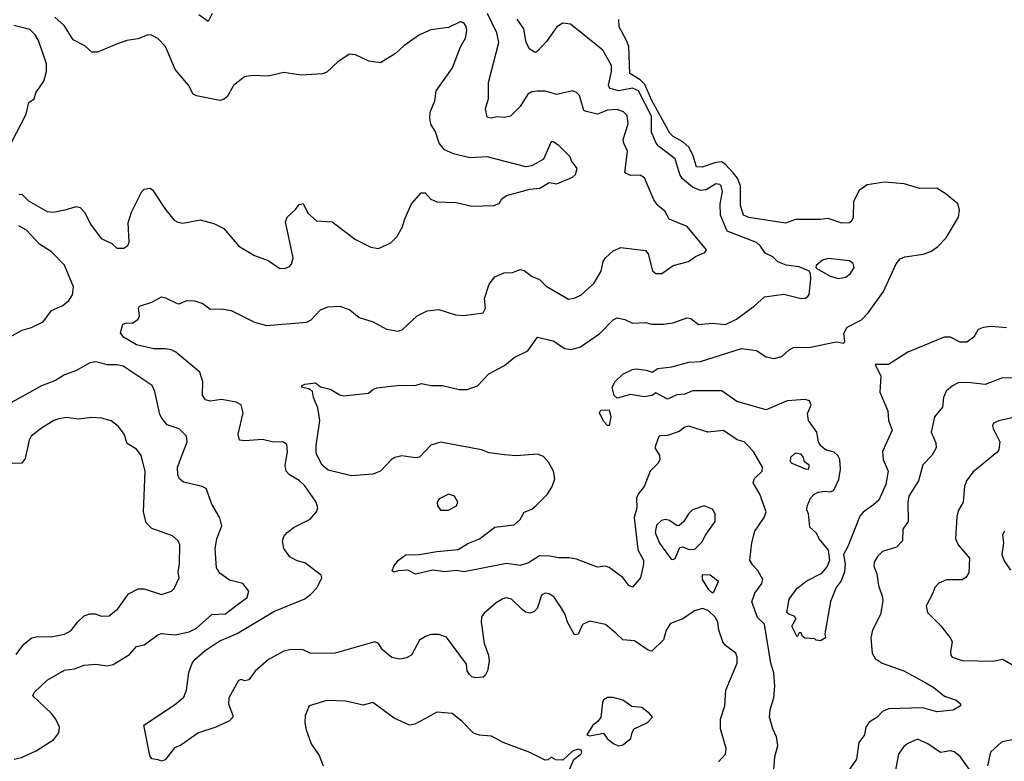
# Model space of a CAD drawing. Extents: x 2133489 to 2292442, y 756223 to 916462.
# Tile 448 of 463: x 2258173 to 2263253, y 893578 to 897402. Entities that reach past the tile are written whole.
import ezdxf

# ---------------------------------------------------------------- set-up
doc = ezdxf.new("R2010")
doc.units = 0

msp = doc.modelspace()

# ---------------------------------------------------------------- linework, layer by layer
at = {"layer": '0CON20XD'}
for points in [[(2258168, 896502), (2258185, 896500.8), (2258219.1, 896469.1), (2258315, 896414.2), (2258345, 896410.8), (2258415, 896424.4), (2258465, 896440), (2258485, 896434), (2258508.9, 896408.9), (2258537.9, 896347.9), (2258594, 896275), (2258648.2, 896248.2), (2258675, 896224), (2258710, 896225), (2258731.2, 896238.8), (2258738, 896255), (2258733.1, 896355), (2258750.6, 896409.4), (2258803.2, 896516.8), (2258815, 896528.8), (2258845, 896533.8), (2258858.8, 896525), (2258925, 896423.3), (2258969.5, 896369.5), (2258988.3, 896358.3), (2259015, 896353.3), (2259105, 896371.2), (2259175, 896352), (2259226.2, 896325), (2259304.2, 896234.2), (2259385, 896186.7), (2259455, 896160), (2259515, 896120), (2259545, 896121.2), (2259565, 896130), (2259575, 896142.5), (2259584, 896175), (2259545, 896360), (2259553.3, 896385), (2259596.3, 896423.7), (2259615, 896450), (2259635, 896454), (2259660, 896405), (2259705, 896365.8), (2259785, 896360.8), (2259905, 896268.8), (2259985, 896228.8), (2260025, 896222.5), (2260088.3, 896251.7), (2260118, 896282), (2260147.8, 896335), (2260159.4, 896375), (2260195, 896453.3), (2260245, 896508.8), (2260265, 896508.8), (2260295, 896476.2), (2260325, 896462.5), (2260425, 896460), (2260505, 896440.8), (2260620, 896445), (2260647.5, 896455), (2260660.7, 896479.3), (2260684.3, 896495.7), (2260805, 896528.8), (2260856.8, 896533.2), (2260905, 896562.5), (2260945, 896556.7), (2261025, 896590), (2261041.2, 896605), (2261050, 896635), (2261020, 896675), (2261013.8, 896695), (2260984.3, 896724.3), (2260955, 896753.3), (2260925, 896772.5), (2260915, 896772.5), (2260875, 896682.5), (2260815, 896648.8), (2260785, 896643.8), (2260585, 896695.6), (2260495, 896690.4), (2260410.8, 896710.8), (2260365, 896731.9), (2260336.6, 896766.6), (2260318.6, 896825), (2260295, 896863.3), (2260288.6, 896895), (2260290.8, 896925), (2260315.4, 896984.6), (2260321.1, 897035), (2260406.9, 897155), (2260447.3, 897262.7), (2260472.6, 897307.4), (2260480.5, 897345), (2260477, 897367), (2260465, 897386.2), (2260445, 897392), (2260385, 897362.5), (2260295, 897350), (2260235, 897324), (2260155, 897268), (2260111.9, 897228.1), (2260035, 897180.5), (2259975, 897187.9), (2259905, 897220.6), (2259875, 897224.2), (2259815, 897185.7), (2259757.5, 897132.5), (2259735, 897123.5), (2259625, 897116.4), (2259535, 897129.4), (2259455, 897111.9), (2259375, 897114.2), (2259332.5, 897107.5), (2259276.1, 897063.9), (2259243.8, 897005), (2259225, 896991.2), (2259205, 896986), (2259085, 897010), (2259068.6, 897018.6), (2259044.2, 897065), (2258975.8, 897145), (2258925.8, 897265), (2258885, 897306), (2258852.3, 897322.3), (2258835, 897324), (2258785, 897304.4), (2258725, 897295.5), (2258673, 897277), (2258575, 897234.5), (2258545, 897234.4), (2258508.4, 897268.4), (2258449, 897299), (2258402.1, 897372.1), (2258353.5, 897415)], [(2258925.4, 895704.6), (2258865, 895705.5), (2258775, 895725.7), (2258708.8, 895765), (2258693, 895787), (2258705, 895832.5), (2258725, 895838.8), (2258755, 895836.7), (2258785, 895857.5), (2258791.2, 895875), (2258786.2, 895915), (2258791.2, 895925), (2258854.6, 895945.4), (2258905, 895972.5), (2258925, 895968.6), (2258985, 895938.6), (2258995, 895937.1), (2259035, 895954.4), (2259075, 895952.7), (2259118.2, 895938.2), (2259155, 895909.2), (2259215, 895910.6), (2259263.4, 895903.4), (2259385, 895842.2), (2259445.9, 895825.9), (2259655, 895843.3), (2259677.5, 895855), (2259725, 895906.9), (2259765, 895922.5), (2259825, 895925.7), (2259876.9, 895906.9), (2259925, 895867.1), (2259996.7, 895845), (2260065, 895806.2), (2260125, 895796), (2260146.8, 895803.2), (2260224.5, 895875.5), (2260275, 895901.4), (2260335, 895907.5), (2260421.3, 895881.3), (2260465, 895877.5), (2260565, 895890), (2260576.2, 895915), (2260571.9, 895965), (2260595, 896038.8), (2260625, 896076), (2260673.2, 896096.8), (2260715, 896099.2), (2260755, 896114), (2260775, 896109.2), (2260817.9, 896077.9), (2260855, 896062.5), (2260889.1, 896029.1), (2261005, 895961.9), (2261033.2, 895966.8), (2261067.6, 895982.4), (2261135, 896042.9), (2261172.5, 896105), (2261183.1, 896155), (2261195, 896173.8), (2261235, 896210), (2261275, 896227.1), (2261402.3, 896212.3), (2261416.2, 896195), (2261437.7, 896107.7), (2261455, 896093.8), (2261485.7, 896094.3), (2261544.3, 896135.7), (2261623.3, 896155), (2261659.3, 896180.7), (2261708.8, 896201.2), (2261716.7, 896215), (2261616.4, 896336.4), (2261524.4, 896374.4), (2261501.2, 896415), (2261466, 896445), (2261445, 896473.8), (2261397.2, 896587.2), (2261375, 896600), (2261325, 896598.6), (2261295, 896612.5), (2261309.6, 896725), (2261289.4, 896765), (2261286.9, 896785), (2261312.9, 896865), (2261307.6, 896907.6), (2261287.8, 896927.8), (2261255, 896939.2), (2261205, 896936.1), (2261155, 896915.5), (2261095, 896928.8), (2261084, 896935), (2261061.1, 897011.1), (2261046.3, 897026.3), (2261025.4, 897035.4), (2260945, 897016.2), (2260885, 897033.8), (2260845, 897033.4), (2260815, 897030.6), (2260795, 897017.7), (2260754.6, 896955), (2260705, 896905.6), (2260675, 896898.1), (2260635, 896901.9), (2260605, 896894.5), (2260585, 896900), (2260576.1, 896943.9), (2260592.5, 896995), (2260591.4, 897078.6), (2260645.3, 897284.7), (2260634.1, 897335), (2260585.9, 897435)], [(2259166, 897435), (2259145, 897392.5), (2259097.1, 897427.1)], [(2262064.5, 893535), (2262069.6, 893600.4), (2262085, 893660), (2262077.5, 893705), (2262058.6, 893745), (2262042.2, 893805), (2262045.7, 893845), (2262064.3, 893905.7), (2262068.5, 893965), (2262064.4, 894035), (2262048.9, 894085), (2262016.5, 894285), (2261979.7, 894319.7), (2261950.9, 894400.9), (2261965.3, 894445), (2262002.5, 894495), (2262007.5, 894515), (2261981.9, 894561.9), (2261955, 894588.8), (2261940.8, 894615), (2261950, 894705), (2261966.5, 894765), (2262014.5, 894835), (2262023.8, 894865), (2261991.5, 894955), (2261957.8, 895015), (2261963.4, 895036.6), (2262004.2, 895075), (2262005.7, 895095), (2261961.5, 895171.5), (2261935, 895201.9), (2261910.8, 895225), (2261875, 895236.5), (2261804.5, 895284.5), (2261724.2, 895275.8), (2261625, 895305.6), (2261605, 895300.6), (2261575, 895278.9), (2261515, 895257.5), (2261475.8, 895255.8), (2261469.7, 895250.3), (2261450.6, 895195), (2261474, 895155), (2261475, 895132.5), (2261465, 895113.3), (2261425.6, 895074.4), (2261395.6, 894995), (2261363.8, 894956.2), (2261356, 894935), (2261356.4, 894885), (2261344.2, 894835), (2261360, 894685), (2261364.5, 894664.5), (2261392, 894615), (2261392, 894595), (2261375.6, 894524.4), (2261335, 894476), (2261315, 894484.3), (2261285, 894525.8), (2261215, 894577.1), (2261195, 894584.3), (2261155, 894580), (2261045, 894621.2), (2261007.8, 894627.8), (2260955, 894626.9), (2260906.6, 894636.6), (2260855, 894637.8), (2260798.3, 894601.7), (2260755, 894587.1), (2260685, 894598.1), (2260465.5, 894555.5), (2260425, 894561.9), (2260365.9, 894555.9), (2260305, 894564.2), (2260215, 894543.8), (2260175, 894563.3), (2260125, 894561.2), (2260105, 894553.8), (2260095, 894560), (2260104, 894585), (2260128, 894615), (2260165, 894642.5), (2260235, 894644.4), (2260325, 894660.4), (2260435, 894670.4), (2260485, 894701.2), (2260545, 894725.9), (2260624.8, 894785.2), (2260725, 894797.1), (2260754.6, 894825), (2260775, 894863.3), (2260815, 894878.8), (2260835.2, 894894.8), (2260896.5, 894955), (2260921.1, 894995), (2260933.5, 895035), (2260927.5, 895075), (2260900.7, 895120.7), (2260875, 895149.2), (2260845, 895161.4), (2260735, 895152.9), (2260675, 895157.8), (2260595, 895168.1), (2260555, 895184.2), (2260345, 895223.1), (2260295, 895207.8), (2260235, 895147.1), (2260215, 895142.9), (2260145, 895152.7), (2260108, 895145), (2260091.9, 895135), (2260035.4, 895074.6), (2259995, 895058.9), (2259885, 895049.4), (2259765, 895079.4), (2259733.1, 895105), (2259703.3, 895165), (2259702.1, 895205), (2259721.1, 895335), (2259710.5, 895400.5), (2259688.8, 895455), (2259683.3, 895485), (2259665, 895498.8), (2259632.5, 895505), (2259627.5, 895515), (2259645, 895523.3), (2259699.2, 895529.2), (2259725, 895510), (2259775, 895498), (2259825, 895468), (2259845, 895462.9), (2259972.7, 895477.3), (2259995, 895496.2), (2260015, 895504), (2260135, 895518), (2260214.1, 895515.9), (2260245.8, 895525.8), (2260295, 895515.8), (2260355, 895516), (2260440, 895495), (2260482.5, 895495), (2260534.2, 895515), (2260593.7, 895576.4), (2260675, 895620), (2260725, 895660.9), (2260794.4, 895695), (2260845, 895765.8), (2260925, 895746.9), (2260985, 895707.5), (2261018.6, 895701.4), (2261065.8, 895715), (2261166.7, 895785), (2261235, 895854.2), (2261255, 895864.2), (2261295, 895857.1), (2261335, 895837.1), (2261401.3, 895841.3), (2261435, 895833.1), (2261495, 895832.5), (2261545, 895838.6), (2261615, 895865.6), (2261635, 895861.4), (2261675, 895831.4), (2261745, 895836.7), (2261815, 895830.4), (2261871.2, 895858.8), (2261963.7, 895926.3), (2262016.1, 895973.9), (2262115, 895986.5), (2262205, 895964.4), (2262225, 895966), (2262238.8, 895975), (2262246, 895985), (2262254.2, 896065), (2262253.8, 896093.8), (2262246.2, 896106.2), (2262195, 896127.5), (2262127.4, 896137.4), (2262085, 896154.3), (2262058.8, 896178.8), (2262019.2, 896199.2), (2261995.5, 896235), (2261975, 896253.6), (2261822.7, 896312.7), (2261788.6, 896395), (2261787.7, 896452.3), (2261799.3, 896515), (2261792.2, 896545), (2261785, 896552.2), (2261765, 896555.6), (2261715, 896524.5), (2261685, 896521.5), (2261645, 896538.8), (2261592.1, 896582.1), (2261578.4, 896605), (2261555, 896685.7), (2261469.6, 896749.6), (2261456.2, 896766.2), (2261433.2, 896823.2), (2261433.6, 896905), (2261366.5, 897036.5), (2261335, 897049.2), (2261265, 897036.3), (2261217.5, 897047.5), (2261210.4, 897065), (2261226.8, 897135), (2261225.9, 897165.9), (2261181.5, 897245), (2261015, 897379.5), (2260975, 897385.4), (2260943.9, 897366.1), (2260890.6, 897289.4), (2260845, 897240), (2260835, 897234), (2260825, 897236.2), (2260802.5, 897252.5), (2260786.9, 897285), (2260773.5, 897355), (2260738.9, 897405)], [(2262242.5, 894855), (2262234.4, 894875), (2262235.6, 894894.4), (2262253.3, 894935), (2262272.7, 894955), (2262294.2, 894965.8), (2262325, 894971.3), (2262355, 894968.4), (2262373.6, 894976.4), (2262398.8, 895031.2), (2262407.2, 895085), (2262403.8, 895133.8), (2262394.5, 895154.5), (2262375, 895172.1), (2262330.9, 895185), (2262306.9, 895205), (2262294.8, 895225), (2262286.1, 895275), (2262242.2, 895335), (2262237.8, 895372.2), (2262256.5, 895415), (2262247.2, 895437.2), (2262225, 895444.4), (2262132.6, 895437.4), (2262025, 895390), (2261873.1, 895433.1), (2261795, 895488.1), (2261645, 895489.4), (2261605, 895471.8), (2261562.8, 895467.2), (2261515, 895445.6), (2261455, 895478.8), (2261435.5, 895464.5), (2261395, 895458.2), (2261325, 895469.2), (2261255, 895450), (2261240, 895465), (2261230, 895505), (2261243.8, 895535), (2261285, 895574), (2261335, 895598.5), (2261355, 895601.5), (2261404.6, 895594.6), (2261435.9, 895584.1), (2261466.2, 895603.8), (2261538.5, 895611.5), (2261625, 895637.1), (2261685, 895640), (2261897.4, 895707.4), (2261975, 895696.7), (2262023.6, 895663.6), (2262065, 895654.7), (2262104.7, 895665.3), (2262145, 895701.4), (2262165, 895711.4), (2262253.4, 895713.4), (2262385, 895740.8), (2262425.8, 895734.2), (2262430, 895745), (2262425.7, 895785), (2262443.1, 895816.9), (2262515.8, 895855), (2262550.7, 895890.7), (2262629.1, 896000.9), (2262695, 896143.8), (2262715, 896169.2), (2262740.3, 896179.7), (2262835, 896192.7), (2262873.5, 896206.5), (2262908.7, 896231.3), (2262952.3, 896277.7), (2263017.1, 896385), (2263022.4, 896422.4), (2263013.3, 896453.3), (2262953, 896503), (2262905, 896532.9), (2262815, 896531.8), (2262736.5, 896556.5), (2262635, 896564.9), (2262545, 896550.7), (2262505, 896521), (2262475.2, 896465), (2262472.8, 896385), (2262465.6, 896364.4), (2262455.2, 896354.8), (2262415, 896353), (2262345, 896377.3), (2262305, 896372.4), (2262175, 896372.2), (2262125, 896352.7), (2261935, 896382.2), (2261906.9, 896395), (2261892.8, 896445), (2261891.7, 896545), (2261875.9, 896585), (2261855, 896612.2), (2261815.4, 896655.4), (2261795, 896669), (2261765, 896666.9), (2261695, 896642.2), (2261665, 896643.5), (2261645.5, 896705), (2261624.6, 896745), (2261595, 896772.9), (2261545, 896799.6), (2261527.3, 896817.3), (2261435.1, 896985), (2261397.8, 897067.8), (2261375, 897092.1), (2261321.6, 897125), (2261315.2, 897265), (2261304.6, 897294.6), (2261266.2, 897365), (2261264, 897404)], [(2258131.5, 896768.5), (2258206.4, 896915), (2258220, 896975), (2258247.5, 896995), (2258256.7, 897025), (2258297.5, 897085), (2258310.8, 897135), (2258310.8, 897175), (2258270.6, 897295), (2258253.1, 897325), (2258225, 897351.1), (2258142.6, 897372.6)], [(2258082.5, 895745), (2258185, 895800.9), (2258233.8, 895815), (2258294, 895845), (2258337.3, 895902.7), (2258395, 895929.2), (2258426, 895955), (2258445, 895984), (2258450, 896025), (2258405, 896136.7), (2258337.5, 896205), (2258275, 896244.2), (2258207.4, 896317.4), (2258168.9, 896338.9)], [(2262398.3, 896068.3), (2262435, 896074.3), (2262457.8, 896092.2), (2262478, 896125), (2262473.8, 896145), (2262455, 896159.2), (2262345, 896171.2), (2262315, 896162.5), (2262282.5, 896135), (2262280, 896125), (2262285, 896120), (2262355, 896079.2), (2262398.3, 896068.3)], [(2263265, 895814), (2263185, 895820.3), (2263144.3, 895815.7), (2263118.1, 895805), (2263096.7, 895765), (2263060.2, 895739.8), (2263025, 895740), (2262975.2, 895765.2), (2262942.5, 895765), (2262755, 895688.4), (2262655, 895624.5), (2262586.7, 895625), (2262616.5, 895565), (2262611.1, 895481.1), (2262652.2, 895385), (2262655.8, 895335), (2262674.3, 895285), (2262623.9, 895175), (2262628.4, 895135), (2262653.1, 895075), (2262641.5, 895005), (2262605.6, 894925), (2262578.5, 894901.5), (2262525, 894862.5), (2262508, 894842), (2262446.2, 894685), (2262422.9, 894645), (2262432.5, 894595), (2262428.8, 894555), (2262411.9, 894508.1), (2262385.6, 894475), (2262357.1, 894402.9), (2262327.5, 894235), (2262330, 894215), (2262305, 894200), (2262283, 894203), (2262275, 894210), (2262225, 894212.5), (2262211.7, 894221.7), (2262205, 894240), (2262195, 894240), (2262185, 894220), (2262156.9, 894275), (2262180, 894315), (2262168, 894328), (2262142.5, 894335), (2262131.2, 894345), (2262143.1, 894415), (2262185, 894471.2), (2262235, 894508.6), (2262312.1, 894547.9), (2262338.8, 894581.2), (2262352.5, 894615), (2262346.2, 894666.2), (2262298.1, 894725), (2262284.5, 894755), (2262250, 894785), (2262242.5, 894855)], [(2261778.6, 893575), (2261814.3, 893615.7), (2261818, 893645), (2261789.4, 893745), (2261789.4, 893795), (2261811.4, 893865), (2261816.7, 893945), (2261874.4, 894085), (2261874.4, 894114.4), (2261867.1, 894135), (2261815, 894176), (2261800, 894195), (2261780.6, 894255), (2261775, 894297.5), (2261761.9, 894321.9), (2261725, 894356.2), (2261695.9, 894365.9), (2261655, 894354.2), (2261595, 894313.6), (2261530.6, 894289.4), (2261507.9, 894255), (2261495.5, 894205), (2261435, 894145.7), (2261415, 894151.4), (2261345, 894200), (2261285, 894204.4), (2261248.4, 894238.4), (2261195, 894284.4), (2261115, 894300.5), (2261076.1, 894283.9), (2261055, 894234.2), (2261035, 894230.6), (2260999.4, 894295), (2260988, 894335), (2260968.6, 894368.6), (2260930.6, 894425), (2260905, 894442.2), (2260885, 894444.4), (2260866, 894435), (2260843.6, 894366.4), (2260825, 894349.2), (2260805, 894342.5), (2260785, 894347.1), (2260765, 894360.6), (2260710, 894415), (2260685, 894420.5), (2260665, 894415.5), (2260631.4, 894395), (2260568.6, 894341.4), (2260556.2, 894323.8), (2260553.7, 894296.3), (2260569.2, 894185), (2260591.5, 894125), (2260595.7, 894094.3), (2260586.2, 894045), (2260575, 894020), (2260565, 894012.5), (2260525, 894008), (2260505, 894014), (2260494, 894025), (2260482.5, 894045), (2260478.3, 894078.3), (2260375, 894218.6), (2260335, 894232.5), (2260295, 894231.4), (2260267.6, 894222.4), (2260235, 894202), (2260194.2, 894125.8), (2260168.8, 894111.2), (2260135, 894104), (2260093.4, 894113.4), (2260045, 894153.8), (2260025, 894186.2), (2260005, 894194), (2259800, 894135), (2259675, 894134.5), (2259635, 894152.2), (2259615, 894154.5), (2259565, 894153.8), (2259535, 894146), (2259456.3, 894103.7), (2259387.9, 894042.1), (2259355, 893998.8), (2259335, 893993.8), (2259315, 894000), (2259302.5, 893995), (2259251.4, 893905), (2259250, 893875), (2259273.3, 893815), (2259272.5, 893805), (2259255, 893787.5), (2259185, 893753.8), (2259095, 893725.8), (2259005, 893661.9), (2258972.5, 893647.5), (2258923.8, 893585), (2258905, 893578), (2258887.5, 893585), (2258855, 893591.2), (2258845, 893607.5), (2258813.8, 893765), (2258971.4, 893868.6), (2259020.4, 893909.6), (2259034, 893945), (2259045, 894036.7), (2259063.3, 894085), (2259078.1, 894105), (2259130.4, 894149.6), (2259202, 894198), (2259295, 894236.4), (2259485, 894350.2), (2259643.6, 894416.4), (2259675, 894439.2), (2259708.2, 894475), (2259731.2, 894525), (2259727.7, 894537.7), (2259645, 894602), (2259605, 894612), (2259567, 894633), (2259535.9, 894675.9), (2259528.8, 894715), (2259535, 894737.5), (2259552.3, 894757.7), (2259590, 894785), (2259672.4, 894827.6), (2259703.8, 894865), (2259711.2, 894885), (2259701.9, 894915), (2259645, 894999.4), (2259615.8, 895025.8), (2259564.7, 895054.7), (2259548.2, 895075), (2259543.1, 895105), (2259554.3, 895174.3), (2259552, 895212), (2259534.2, 895224.2), (2259475, 895226), (2259425, 895237.5), (2259335, 895230), (2259307.5, 895235), (2259300, 895265), (2259326.7, 895375), (2259315.6, 895415.6), (2259290, 895430), (2259215, 895443.3), (2259155, 895435.6), (2259132, 895442), (2259116.8, 895466.8), (2259118.2, 895535), (2259103.1, 895585), (2258977.8, 895687.8), (2258955, 895700), (2258925.4, 895704.6)], [(2258145, 893589.6), (2258182.9, 893597.1), (2258258.2, 893631.8), (2258348.8, 893691.2), (2258375.7, 893725), (2258378.1, 893755), (2258358.9, 893795), (2258335, 893826.9), (2258240, 893915), (2258247.9, 893932.1), (2258315, 893995.7), (2258405, 894048.5), (2258455, 894055.4), (2258505, 894074.5), (2258565, 894078.9), (2258625, 894070.5), (2258655, 894077.8), (2258740.3, 894129.7), (2258775, 894170), (2258815, 894179.2), (2258885, 894230.9), (2258905, 894237.9), (2258975, 894231.1), (2259047.5, 894245), (2259085, 894265.5), (2259165, 894334.4), (2259235, 894338.1), (2259294.2, 894385), (2259347, 894423), (2259356, 894455), (2259324.3, 894494.3), (2259255, 894512.9), (2259205, 894547.5), (2259187.8, 894575), (2259181.5, 894675), (2259190.5, 894725), (2259216.8, 894793.2), (2259205, 894833.3), (2259164.2, 894905), (2259134.3, 894984.3), (2259115, 894995.7), (2259018.2, 895018.2), (2258998.2, 895035), (2258988.5, 895055), (2258986.7, 895095), (2259036.5, 895225), (2259033.1, 895255), (2258995, 895292.2), (2258934, 895314), (2258907, 895347), (2258896.6, 895366.6), (2258871.1, 895485), (2258856.2, 895516.2), (2258706.3, 895616.3), (2258675, 895622.9), (2258625, 895622.5), (2258599.8, 895629.8), (2258565, 895638.9), (2258535, 895633.3), (2258466.7, 895593.3), (2258405, 895571.2), (2258358.5, 895541.5), (2258285.7, 895515), (2258115, 895420.4)], [(2263355, 895551.4), (2263244.6, 895555.4), (2263155, 895521.5), (2263065, 895531.5), (2263015, 895529.5), (2262985.5, 895514.5), (2262952.7, 895487.3), (2262938.9, 895455), (2262934, 895405), (2262893.8, 895353.8), (2262875.8, 895275.8), (2262900.3, 895220.3), (2262901.4, 895195), (2262879.4, 895155), (2262832.2, 895107.8), (2262810.8, 895025), (2262760, 894945), (2262754.6, 894915), (2262756.9, 894815), (2262728.8, 894775), (2262728.6, 894715), (2262697, 894683), (2262625, 894660.6), (2262598.6, 894635), (2262581.4, 894605), (2262580, 894585), (2262595.6, 894545), (2262603.3, 894485), (2262624.3, 894425), (2262625.6, 894405), (2262614.2, 894335), (2262572.5, 894255), (2262564.4, 894215), (2262571.4, 894135), (2262587.6, 894107.6), (2262623.4, 894083.4), (2262735, 894045.5), (2262847.9, 893982.1), (2262889.1, 893959.1), (2262945, 893913.8), (2263005, 893893.8), (2263027.5, 893875), (2263027.8, 893865), (2262988.6, 893841.4), (2262905, 893834), (2262833.5, 893853.5), (2262655, 893847.9), (2262624.2, 893835), (2262595, 893804.2), (2262555, 893780), (2262539.2, 893755), (2262531.4, 893715), (2262503.3, 893675), (2262491.1, 893588.9), (2262424.4, 893495)], [(2261215, 895310), (2261205, 895310), (2261185, 895332.5), (2261163.8, 895375), (2261171.7, 895388.3), (2261215, 895390), (2261222.5, 895355), (2261215, 895310)], [(2258155, 894129.4), (2258195, 894182.5), (2258235, 894214.4), (2258265, 894221.8), (2258335, 894220.5), (2258405, 894232.9), (2258438, 894252), (2258472.3, 894297.7), (2258505, 894327.5), (2258535, 894339.2), (2258562.1, 894337.9), (2258595, 894327.1), (2258635, 894328), (2258678.8, 894365), (2258735, 894442.5), (2258785, 894468), (2258815, 894468), (2258905, 894438.6), (2258956.7, 894455), (2258970, 894470), (2258995.6, 894525), (2258991.4, 894555), (2258998.2, 894595), (2259000, 894695), (2258990, 894715), (2258961.7, 894741.7), (2258855, 894779.1), (2258825, 894808), (2258811.5, 894865), (2258821.1, 895075), (2258800, 895155), (2258775, 895188), (2258727.7, 895217.7), (2258712.5, 895265), (2258682.5, 895305), (2258645, 895334.2), (2258595, 895348), (2258545, 895350.8), (2258476.8, 895343.2), (2258415, 895350.8), (2258374.2, 895344.2), (2258348.8, 895335), (2258285, 895295.6), (2258232.5, 895255), (2258221.9, 895235), (2258200.5, 895139.5), (2258184, 895116), (2258135, 895113.1)], [(2263307, 895353), (2263225.5, 895334.5), (2263198, 895322), (2263192.5, 895307.5), (2263195.7, 895295), (2263229.2, 895225), (2263224.2, 895185), (2263215, 895170), (2263091.5, 895068.5), (2263057.5, 895025), (2263047.1, 894995), (2263041.5, 894915), (2263017.4, 894872.6), (2263008.7, 894841.3), (2263000.5, 894725), (2263014.4, 894695), (2263072.9, 894625), (2263069.7, 894550.3), (2263055, 894526.2), (2263035, 894514), (2262955, 894513.1), (2262915, 894497.1), (2262894.2, 894475), (2262882.5, 894442.5), (2262850.7, 894379.3), (2262856.2, 894345), (2262925, 894276.7), (2262975, 894212.5), (2262983.3, 894195), (2262976, 894145), (2262976.7, 894125), (2262983.3, 894115), (2263035, 894097.5), (2263193.9, 894093.9), (2263245, 894104.2), (2263312.5, 894065)], [(2262245, 895084.3), (2262246, 895105), (2262222.7, 895122.7), (2262217.8, 895145), (2262205, 895162.2), (2262173.3, 895166.7), (2262150, 895145), (2262147.5, 895125), (2262157.5, 895115), (2262225, 895086.2), (2262245, 895084.3)], [(2260345, 894873.8), (2260385, 894874), (2260426.7, 894895), (2260433.8, 894915), (2260415.6, 894945.6), (2260385, 894956), (2260337.7, 894932.3), (2260326.2, 894915), (2260328, 894895), (2260345, 894873.8)], [(2261545, 894618), (2261555, 894623.3), (2261579.3, 894680.7), (2261595, 894683.3), (2261621.7, 894671.7), (2261655, 894671.2), (2261691.7, 894708.3), (2261710.8, 894745), (2261761.4, 894815), (2261762, 894855), (2261748.3, 894878.3), (2261705, 894896), (2261645, 894874.3), (2261622.9, 894855), (2261598.8, 894815), (2261575, 894794), (2261565, 894792.5), (2261525, 894820), (2261505, 894825.5), (2261485, 894820), (2261459.2, 894795), (2261451.7, 894758.3), (2261473.7, 894703.7), (2261535, 894620.8), (2261545, 894618)], [(2263254, 894765), (2263244.3, 894745.7), (2263248.6, 894705), (2263239.5, 894645), (2263251.9, 894611.9), (2263285, 894564.2)], [(2261745, 894446.2), (2261755, 894451.2), (2261778.1, 894505), (2261735, 894537.3), (2261695, 894540), (2261694, 894515), (2261726, 894465), (2261745, 894446.2)], [(2261265, 893658), (2261285, 893662.5), (2261326, 893695), (2261332.5, 893727.5), (2261343.3, 893745), (2261412.5, 893777.5), (2261437.5, 893805), (2261423.3, 893825), (2261383.3, 893855), (2261331.2, 893861.2), (2261284.2, 893894.2), (2261235, 893907.1), (2261205, 893907.1), (2261186, 893895), (2261179.7, 893880.3), (2261171.2, 893805), (2261155.9, 893784.1), (2261130, 893765), (2261100, 893715), (2261115, 893710), (2261185, 893722.5), (2261203.3, 893695), (2261237.7, 893667.7), (2261265, 893658)], [(2261011.5, 893538.5), (2261032.3, 893587.7), (2261068, 893615), (2261073.8, 893625), (2261070, 893635), (2261055, 893641.2), (2261025, 893631.2), (2260975, 893584), (2260940, 893585), (2260915, 893600), (2260900, 893585), (2260885, 893583.8), (2260805, 893622.9), (2260666.7, 893675), (2260607.3, 893707.3), (2260545, 893712.5), (2260515, 893722.5), (2260455, 893784.4), (2260405, 893824), (2260325, 893830.8), (2260263.2, 893796.8), (2260211.1, 893768.9), (2260184.6, 893764.6), (2260105, 893801.1), (2259995, 893881.2), (2259945, 893867.1), (2259855, 893888.6), (2259757.7, 893892.3), (2259665.8, 893864.2), (2259646, 893815), (2259643.9, 893776.1), (2259650.7, 893740.7), (2259677.6, 893667.6), (2259717.5, 893607.5), (2259738.1, 893555)], [(2263445, 893717.1), (2263241.1, 893678.9), (2263182.5, 893625), (2263165.6, 893555)], [(2263080.9, 893525), (2263025, 893603.3), (2262995, 893627.1), (2262975, 893632.9), (2262924.2, 893624.2), (2262858.3, 893668.3), (2262805, 893692.5), (2262755, 893670.6), (2262734.2, 893655), (2262706.9, 893615), (2262679.7, 893470.3)]]:
    msp.add_lwpolyline(points, dxfattribs=at)

doc.saveas('drawing.dxf')
